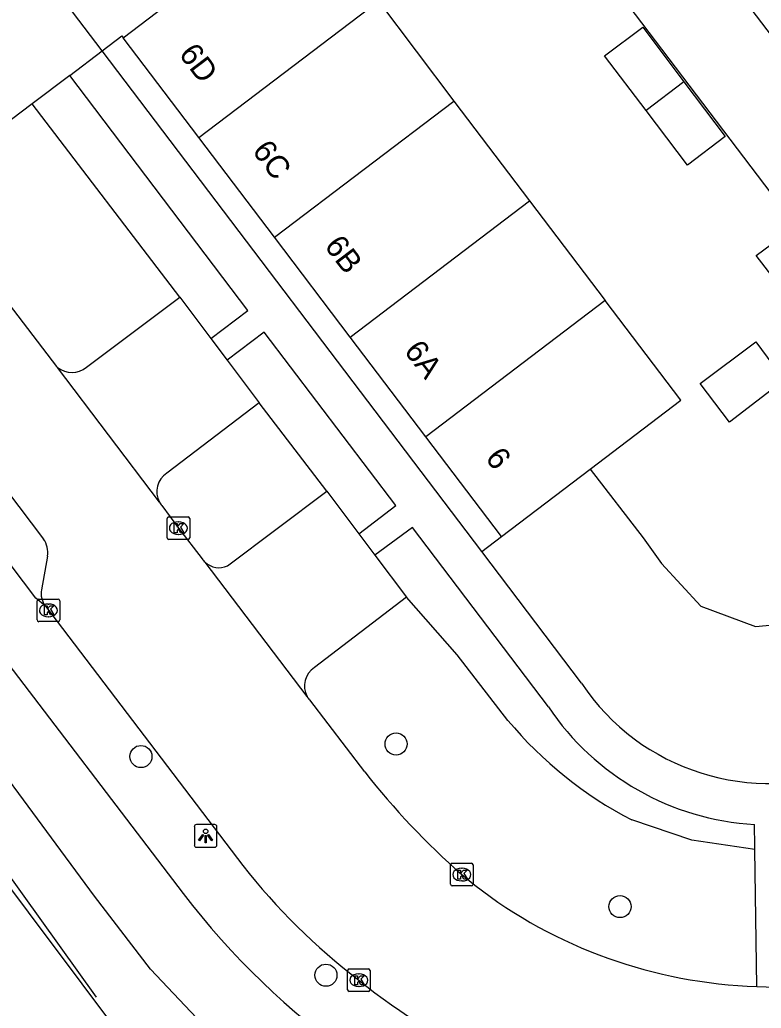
# Model space of a CAD drawing. Extents: x 160026 to 161302, y 384757 to 385701.
# Drawn here: x 160426.41 to 160459.24, y 385373.55 to 385417.29 of the extents above; entities that cross this region are included whole.
import ezdxf

# ---------------------------------------------------------------- set-up
doc = ezdxf.new("R2010")
doc.units = 0
for name, color, linetype in [('IMGEO_Berm_groen', 7, 'Continuous'), ('IMGEO_Boom', 7, 'Continuous'), ('IMGEO_Grasland_overig', 7, 'Continuous'), ('IMGEO_Groenvoorziening', 7, 'Continuous'), ('IMGEO_Hek', 7, 'Continuous'), ('IMGEO_Kolk', 7, 'Continuous'), ('IMGEO_Lichtpunt', 7, 'Continuous'), ('IMGEO_Pand', 7, 'Continuous'), ('IMGEO_Pand_nummerreeks', 7, 'Continuous'), ('IMGEO_Parkeervlak_open', 7, 'Continuous'), ('IMGEO_Rijbaan_lokaal_open', 7, 'Continuous'), ('IMGEO_Voetpad_open', 7, 'Continuous')]:
    doc.layers.add(name, color=color, linetype=linetype)

msp = doc.modelspace()

# ---------------------------------------------------------------- linework, layer by layer
at = {"layer": 'IMGEO_Berm_groen'}
for points in [[(160433.493, 385405.02), (160426.957, 385413.562)], [(160440.002, 385396.433), (160437.011, 385400.339)], [(160448.016, 385386.285), (160445.768, 385389.183), (160443.527, 385391.735)], [(160458.956, 385380.572), (160456.161, 385380.992), (160453.502, 385381.879)]]:
    msp.add_lwpolyline(points, dxfattribs=at)
msp.add_arc((160461.938, 385398.001), 18.196, 220.0824, 242.3793, dxfattribs=at)
at = {"layer": 'IMGEO_Boom'}
for centre in [(160443.068, 385385.242), (160431.77, 385384.687), (160452.983, 385378.047), (160439.962, 385375.011)]:
    msp.add_circle(centre, 0.489, dxfattribs=at)
at = {"layer": 'IMGEO_Grasland_overig'}
for points in [[(160461.88, 385361.994), (160461.087, 385361.938), (160456.86, 385362.08), (160452.671, 385362.664), (160448.789, 385363.823), (160445.025, 385365.389), (160441.445, 385367.341), (160438.089, 385369.656), (160434.994, 385372.309), (160432.192, 385375.271), (160429.716, 385378.51), (160422.545, 385388.209)], [(160409.261, 385354.579), (160399.652, 385367.372), (160421.97, 385384.197), (160431.579, 385371.404), (160409.261, 385354.579)]]:
    msp.add_lwpolyline(points, dxfattribs=at)
at = {"layer": 'IMGEO_Groenvoorziening'}
msp.add_lwpolyline([(160451.665, 385397.409), (160454.011, 385394.358), (160454.813, 385393.235), (160456.56, 385391.336), (160458.982, 385390.439), (160461.323, 385390.655)], dxfattribs=at)
at = {"layer": 'IMGEO_Hek'}
msp.add_lwpolyline([(160422.363, 385384.371), (160429.783, 385374.035)], dxfattribs=at)
at = {"layer": 'IMGEO_Kolk'}
for p, q in [((160432.929, 385394.365), (160432.929, 385395.217)), ((160433.004, 385395.291), (160433.856, 385395.291)), ((160433.417, 385395.071), (160433.442, 385395.071)), ((160433.93, 385395.217), (160433.93, 385394.365)), ((160433.856, 385394.291), (160433.004, 385394.291)), ((160433.44, 385394.511), (160433.415, 385394.511)), ((160427.175, 385390.728), (160427.175, 385391.58)), ((160427.25, 385391.654), (160428.102, 385391.654)), ((160428.176, 385391.58), (160428.176, 385390.728)), ((160427.663, 385391.434), (160427.688, 385391.434)), ((160427.686, 385390.874), (160427.661, 385390.874)), ((160428.102, 385390.654), (160427.25, 385390.654)), ((160445.479, 385379.037), (160445.479, 385379.889)), ((160445.554, 385379.963), (160446.406, 385379.963)), ((160446.48, 385379.889), (160446.48, 385379.037)), ((160445.967, 385379.743), (160445.992, 385379.743)), ((160446.406, 385378.963), (160445.554, 385378.963)), ((160445.99, 385379.183), (160445.965, 385379.183)), ((160440.917, 385374.363), (160440.917, 385375.215)), ((160440.992, 385375.289), (160441.844, 385375.289)), ((160441.405, 385375.069), (160441.43, 385375.069)), ((160441.918, 385375.215), (160441.918, 385374.363)), ((160441.428, 385374.509), (160441.403, 385374.509)), ((160441.844, 385374.289), (160440.992, 385374.289))]:
    msp.add_line(p, q, dxfattribs=at)
for points in [[(160432.929, 385394.365), (160432.929, 385395.217)], [(160433.004, 385395.291), (160433.856, 385395.291)], [(160433.93, 385395.217), (160433.93, 385394.365)], [(160433.25, 385394.991), (160433.373, 385394.991), (160433.373, 385394.84), (160433.503, 385394.991), (160433.667, 385394.991), (160433.521, 385394.84), (160433.674, 385394.591), (160433.522, 385394.591), (160433.437, 385394.755), (160433.373, 385394.688), (160433.373, 385394.591), (160433.25, 385394.591), (160433.25, 385394.991)], [(160433.856, 385394.291), (160433.004, 385394.291)], [(160427.175, 385390.728), (160427.175, 385391.58)], [(160427.25, 385391.654), (160428.102, 385391.654)], [(160428.176, 385391.58), (160428.176, 385390.728)], [(160427.496, 385391.354), (160427.619, 385391.354), (160427.619, 385391.203), (160427.749, 385391.354), (160427.913, 385391.354), (160427.767, 385391.203), (160427.92, 385390.954), (160427.768, 385390.954), (160427.683, 385391.118), (160427.619, 385391.051), (160427.619, 385390.954), (160427.496, 385390.954), (160427.496, 385391.354)], [(160428.102, 385390.654), (160427.25, 385390.654)], [(160445.479, 385379.037), (160445.479, 385379.889)], [(160445.554, 385379.963), (160446.406, 385379.963)], [(160446.48, 385379.889), (160446.48, 385379.037)], [(160445.8, 385379.663), (160445.923, 385379.663), (160445.923, 385379.512), (160446.053, 385379.663), (160446.217, 385379.663), (160446.071, 385379.512), (160446.224, 385379.263), (160446.072, 385379.263), (160445.987, 385379.427), (160445.923, 385379.36), (160445.923, 385379.263), (160445.8, 385379.263), (160445.8, 385379.663)], [(160446.406, 385378.963), (160445.554, 385378.963)], [(160440.917, 385374.363), (160440.917, 385375.215)], [(160440.992, 385375.289), (160441.844, 385375.289)], [(160441.238, 385374.989), (160441.361, 385374.989), (160441.361, 385374.838), (160441.491, 385374.989), (160441.655, 385374.989), (160441.509, 385374.838), (160441.662, 385374.589), (160441.51, 385374.589), (160441.425, 385374.753), (160441.361, 385374.686), (160441.361, 385374.589), (160441.238, 385374.589), (160441.238, 385374.989)], [(160441.918, 385375.215), (160441.918, 385374.363)], [(160441.844, 385374.289), (160440.992, 385374.289)]]:
    msp.add_lwpolyline(points, dxfattribs=at)
for centre, start, end in [((160433.006, 385395.215), 91.552, 178.448), ((160433.006, 385395.215), 91.552, 178.448), ((160433.854, 385395.215), 1.552, 88.448), ((160433.854, 385395.215), 1.552, 88.448), ((160433.006, 385394.367), 181.552, 268.448), ((160433.006, 385394.367), 181.552, 268.448), ((160433.854, 385394.367), 271.552, 358.448), ((160433.854, 385394.367), 271.552, 358.448), ((160427.252, 385391.578), 91.552, 178.448), ((160427.252, 385391.578), 91.552, 178.448), ((160428.1, 385391.578), 1.552, 88.448), ((160428.1, 385391.578), 1.552, 88.448), ((160427.252, 385390.73), 181.552, 268.448), ((160427.252, 385390.73), 181.552, 268.448), ((160428.1, 385390.73), 271.552, 358.448), ((160428.1, 385390.73), 271.552, 358.448), ((160445.556, 385379.887), 91.552, 178.448), ((160445.556, 385379.887), 91.552, 178.448), ((160446.404, 385379.887), 1.552, 88.448), ((160446.404, 385379.887), 1.552, 88.448), ((160445.556, 385379.039), 181.552, 268.448), ((160445.556, 385379.039), 181.552, 268.448), ((160446.404, 385379.039), 271.552, 358.448), ((160446.404, 385379.039), 271.552, 358.448), ((160440.994, 385375.213), 91.552, 178.448), ((160440.994, 385375.213), 91.552, 178.448), ((160441.842, 385375.213), 1.552, 88.448), ((160441.842, 385375.213), 1.552, 88.448), ((160440.994, 385374.365), 181.552, 268.448), ((160440.994, 385374.365), 181.552, 268.448), ((160441.842, 385374.365), 271.552, 358.448), ((160441.842, 385374.365), 271.552, 358.448)]:
    msp.add_arc(centre, 0.0765, start, end, dxfattribs=at)
for centre, major_axis, ratio, start_param, end_param in [((160433.416, 385394.791), (-0.387, 0.002), 0.722429, 4.712389, 7.853982), ((160433.441, 385394.791), (-0.39, 0.002), 0.717154, 1.570796, 4.712389), ((160427.662, 385391.154), (-0.387, 0.002), 0.722429, 4.712389, 7.853982), ((160427.687, 385391.154), (-0.39, 0.002), 0.717154, 1.570796, 4.712389), ((160445.966, 385379.463), (-0.387, 0.002), 0.722429, 4.712389, 7.853982), ((160445.991, 385379.463), (-0.39, 0.002), 0.717154, 1.570796, 4.712389), ((160441.404, 385374.789), (-0.387, 0.002), 0.722429, 4.712389, 7.853982), ((160441.429, 385374.789), (-0.39, 0.002), 0.717154, 1.570796, 4.712389)]:
    msp.add_ellipse(centre, major_axis=major_axis, ratio=ratio, start_param=start_param, end_param=end_param, dxfattribs=at)
at = {"layer": 'IMGEO_Lichtpunt'}
for p, q in [((160434.136, 385381.577), (160434.136, 385380.77)), ((160434.136, 385381.577), (160434.136, 385380.77)), ((160435.038, 385381.672), (160434.23, 385381.672)), ((160435.038, 385381.672), (160434.23, 385381.672)), ((160435.132, 385380.77), (160435.132, 385381.577)), ((160435.132, 385380.77), (160435.132, 385381.577)), ((160434.23, 385380.676), (160435.038, 385380.676)), ((160434.23, 385380.676), (160435.038, 385380.676))]:
    msp.add_line(p, q, dxfattribs=at)
for points in [[(160434.51, 385381.241), (160434.549, 385381.213), (160434.361, 385380.951), (160434.323, 385380.978), (160434.51, 385381.241)], [(160434.612, 385381.193), (160434.659, 385381.193), (160434.659, 385380.871), (160434.612, 385380.871), (160434.612, 385381.193)], [(160434.722, 385381.213), (160434.76, 385381.24), (160434.947, 385380.978), (160434.908, 385380.95), (160434.722, 385381.213)]]:
    msp.add_lwpolyline(points, dxfattribs=at)
msp.add_circle((160434.635, 385381.375), 0.0994, dxfattribs=at)
for centre, start, end in [((160434.23, 385381.577), 90, 180), ((160434.23, 385381.577), 90, 180), ((160435.038, 385381.577), 0, 90), ((160435.038, 385381.577), 0, 90), ((160434.23, 385380.77), 180, 270), ((160434.23, 385380.77), 180, 270), ((160435.038, 385380.77), 270, 0), ((160435.038, 385380.77), 270, 360)]:
    msp.add_arc(centre, 0.0946, start, end, dxfattribs=at)
at = {"layer": 'IMGEO_Pand'}
for points in [[(160430.984, 385416.487), (160438.928, 385422.532)], [(160434.333, 385412.074), (160442.283, 385418.107)], [(160442.283, 385418.107), (160445.629, 385413.692)], [(160454.134, 385413.275), (160452.303, 385415.689), (160453.99, 385416.961), (160455.814, 385414.549)], [(160434.333, 385412.074), (160430.984, 385416.487)], [(160455.814, 385414.549), (160457.646, 385412.126), (160455.965, 385410.86), (160454.134, 385413.275)], [(160455.814, 385414.549), (160454.134, 385413.275)], [(160437.682, 385407.661), (160445.629, 385413.692)], [(160445.629, 385413.692), (160448.976, 385409.277)], [(160437.682, 385407.661), (160434.333, 385412.074)], [(160441.032, 385403.248), (160448.976, 385409.277)], [(160448.976, 385409.277), (160452.323, 385404.863)], [(160459.018, 385406.851), (160460.707, 385408.112), (160462.547, 385405.646), (160460.897, 385404.401), (160459.018, 385406.851)], [(160441.032, 385403.248), (160437.682, 385407.661)], [(160452.323, 385404.863), (160444.381, 385398.835)], [(160451.665, 385397.409), (160455.669, 385400.449), (160452.323, 385404.863)], [(160444.381, 385398.835), (160441.032, 385403.248)], [(160456.539, 385401.19), (160458.991, 385403.035), (160460.244, 385401.335), (160457.834, 385399.478), (160456.539, 385401.19)], [(160447.73, 385394.422), (160444.381, 385398.835)], [(160447.73, 385394.422), (160451.665, 385397.409)]]:
    msp.add_lwpolyline(points, dxfattribs=at)
at = {"layer": 'IMGEO_Parkeervlak_open'}
for points in [[(160429.363, 385401.912), (160433.493, 385405.02)], [(160433.493, 385405.02), (160434.867, 385403.191)], [(160435.596, 385402.221), (160437.011, 385400.339)], [(160437.011, 385400.339), (160432.925, 385397.23)], [(160435.604, 385393.124), (160440.002, 385396.433)], [(160440.002, 385396.433), (160441.417, 385394.547)], [(160442.13, 385393.596), (160443.527, 385391.735)], [(160443.527, 385391.735), (160439.451, 385388.631)]]:
    msp.add_lwpolyline(points, dxfattribs=at)
for centre, radius, start, end in [((160428.717, 385402.697), 1.016, 231.0089, 309.437), ((160433.454, 385396.407), 0.978, 122.734, 208.1042), ((160435.231, 385393.941), 0.898, 226.3546, 294.5524), ((160439.988, 385387.812), 0.979, 123.2191, 208.5199)]:
    msp.add_arc(centre, radius, start, end, dxfattribs=at)
at = {"layer": 'IMGEO_Rijbaan_lokaal_open'}
for points in [[(160438.928, 385422.532), (160438.853, 385422.631), (160445.785, 385427.894), (160462.686, 385405.637), (160460.435, 385403.906), (160461.77, 385402.183), (160478.224, 385414.762)], [(160430.053, 385415.912), (160427.191, 385419.685)], [(160463.006, 385412.24), (160457.507, 385419.472)], [(160430.053, 385415.912), (160430.921, 385416.571), (160430.984, 385416.487)], [(160428.622, 385414.816), (160430.053, 385415.912)], [(160428.622, 385414.816), (160426.957, 385413.562)], [(160426.957, 385413.562), (160422.86, 385410.478)], [(160422.136, 385409.692), (160422.464, 385409.262), (160422.933, 385408.619), (160428.037, 385401.943), (160428.078, 385401.907)], [(160420.804, 385403.093), (160427.458, 385394.308)], [(160432.591, 385395.946), (160428.078, 385401.907)], [(160432.693, 385395.792), (160433.43, 385394.791), (160434.49, 385393.432)], [(160427.634, 385393.558), (160427.367, 385392.067)], [(160439.127, 385387.344), (160434.611, 385393.291)], [(160427.549, 385391.338), (160436.279, 385379.87)], [(160439.231, 385387.19), (160441.677, 385384.003)], [(160445.98, 385379.463), (160446.552, 385378.993)], [(160459.041, 385374.514), (160460.69, 385374.452), (160460.817, 385374.46)]]:
    msp.add_lwpolyline(points, dxfattribs=at)
for centre, radius, start, end in [((160433.441, 385396.398), 0.963, 208.0141, 219.0219), ((160426.651, 385393.723), 0.997, 350.4769, 35.936), ((160435.212, 385393.929), 0.877, 214.5526, 226.7169), ((160428.248, 385391.9), 0.897, 169.2502, 218.7853), ((160439.984, 385387.811), 0.976, 208.5673, 219.4969), ((160468.551, 385405.165), 34.205, 218.2186, 228.711), ((160459.026, 385397.738), 28.926, 218.1491, 232.5013), ((160459.69, 385395.976), 21.472, 232.2738, 268.2669), ((160460.202, 385398.267), 30.068, 231.3368, 258.9063)]:
    msp.add_arc(centre, radius, start, end, dxfattribs=at)
at = {"layer": 'IMGEO_Voetpad_open'}
for points in [[(160446.858, 385393.76), (160430.053, 385415.912)], [(160434.867, 385403.191), (160436.502, 385404.428), (160428.622, 385414.816)], [(160427.549, 385391.338), (160427.123, 385391.698), (160418.053, 385403.664), (160417.826, 385404.12)], [(160441.417, 385394.547), (160443.052, 385395.794), (160437.228, 385403.471), (160435.596, 385402.221)], [(160434.867, 385403.191), (160435.596, 385402.221)], [(160449.813, 385386.882), (160443.788, 385394.824), (160442.13, 385393.596)], [(160441.417, 385394.547), (160442.13, 385393.596)], [(160446.858, 385393.76), (160447.73, 385394.422)], [(160451.272, 385387.936), (160446.858, 385393.76)], [(160424.961, 385389.985), (160433.643, 385378.622)], [(160458.956, 385380.572), (160458.954, 385380.704), (160458.94, 385381.678)], [(160459.041, 385374.514), (160458.956, 385380.572)]]:
    msp.add_lwpolyline(points, dxfattribs=at)
for centre, radius, start, end in [((160459.576, 385393.479), 9.984, 213.7209, 291.1815), ((160459.613, 385393.464), 11.805, 213.8868, 266.7317), ((160460.671, 385399.244), 33.997, 217.3437, 252.6345)]:
    msp.add_arc(centre, radius, start, end, dxfattribs=at)

# ---------------------------------------------------------------- texts
at = {"layer": 'IMGEO_Pand_nummerreeks'}
for s, p in [('6D', (160433.418, 385415.761)), ('6C', (160436.667, 385411.48)), ('6B', (160439.863, 385407.269)), ('6A', (160443.388, 385402.625)), ('6', (160446.984, 385397.885))]:
    msp.add_text(s, height=1, rotation=307.1962, dxfattribs=at).set_placement(p)

doc.saveas('drawing.dxf')
